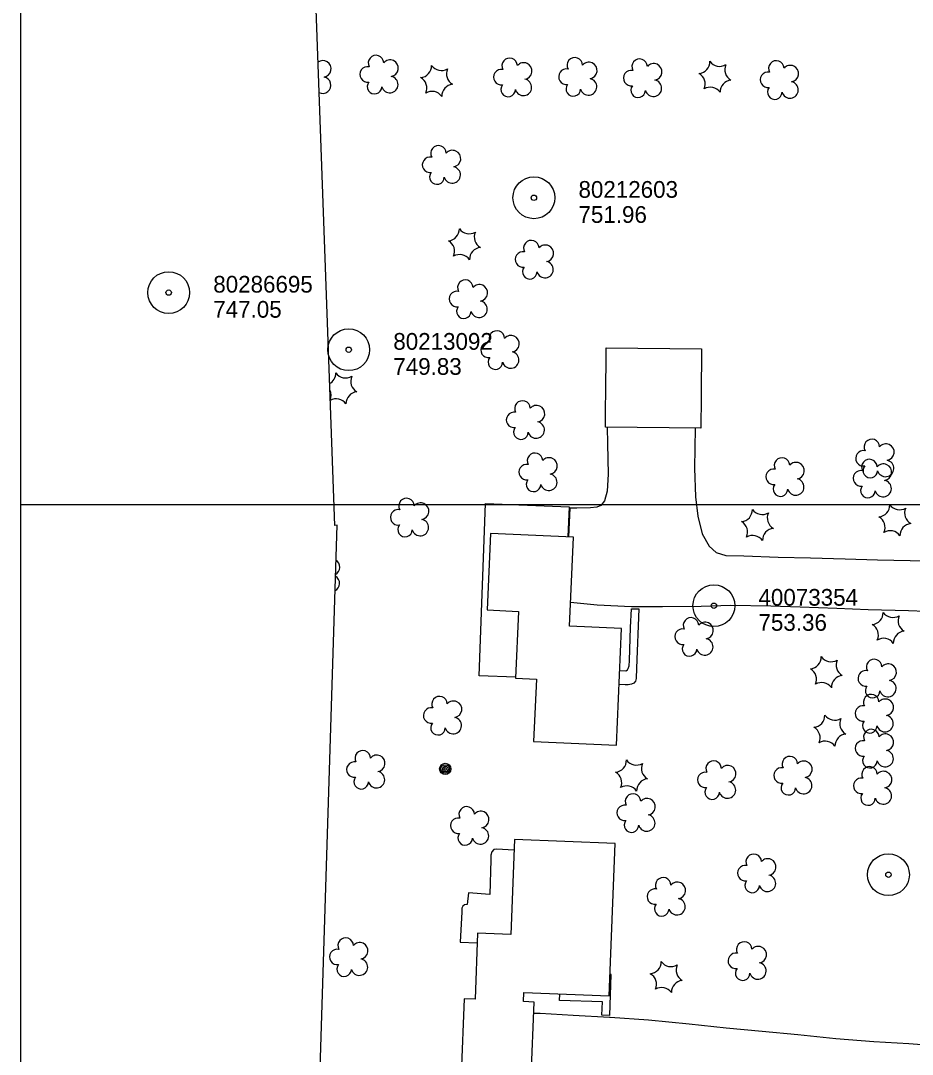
# Model space of a CAD drawing. Extents: x 591954 to 597000, y 198576 to 213500.
# Drawn here: x 593500 to 593819.9, y 200302.8 to 200673.6 of the extents above; entities that cross this region are included whole.
import ezdxf

# ---------------------------------------------------------------- set-up
doc = ezdxf.new("R2010")
doc.units = 0
for name, color, linetype in [('Level 10', 7, 'Continuous'), ('Level 12', 7, 'Continuous'), ('Level 14', 7, 'Continuous'), ('Level 17', 7, 'Continuous'), ('Level 18', 7, 'Continuous'), ('Level 4', 7, 'Continuous'), ('Level 6', 7, 'Continuous')]:
    doc.layers.add(name, color=color, linetype=linetype)

msp = doc.modelspace()

# ---------------------------------------------------------------- linework, layer by layer
at = {"layer": 'Level 10'}
for p, q in [((593500, 200000), (593500, 201500)), ((593500, 199500), (593500, 201000)), ((593500, 200500), (595000, 200500)), ((593500, 200500), (595000, 200500))]:
    msp.add_line(p, q, dxfattribs=at)
at = {"layer": 'Level 12'}
for points in [[(593709.86, 200537.88), (593710.06, 200556.22), (593744.23, 200555.86), (593744.05, 200539.21)], [(593744.05, 200538.62), (593743.93, 200527.36), (593709.76, 200527.72), (593709.85, 200537.03)], [(593744.05, 200539.21), (593744.05, 200538.62)], [(593709.85, 200537.03), (593709.86, 200537.88)], [(593713.7, 200413.68), (593715.58, 200455.51), (593696.82, 200456.35), (593698.26, 200488.34), (593668.58, 200489.67), (593667.34, 200462.19), (593678.62, 200461.68), (593677.54, 200437.73), (593685, 200437.39), (593683.99, 200415.02), (593713.7, 200413.68)], [(593711.12, 200323.72), (593713.23, 200378.44), (593677.16, 200379.83), (593675.84, 200345.74), (593663.9, 200346.2), (593662.98, 200322.55), (593659.1, 200322.7), (593658.06, 200295.66), (593683.13, 200294.7), (593684.16, 200321.52), (593680.35, 200321.67), (593680.48, 200324.9), (593711.12, 200323.72)]]:
    msp.add_lwpolyline(points, dxfattribs=at)
at = {"layer": 'Level 14'}
for centre, radius in [((593652.3, 200405.15), 2.02), ((593652.3, 200405.16), 1.52), ((593652.31, 200405.12), 1.01), ((593652.31, 200405.13), 0.502)]:
    msp.add_circle(centre, radius, dxfattribs=at)
at = {"layer": 'Level 17'}
for points in [[(593710.33, 200527.71), (593710.55, 200521.74), (593710.8, 200510.88), (593710.38, 200504.84), (593709.45, 200501.32), (593708.06, 200499.62), (593706.71, 200499.02), (593704.45, 200498.8), (593699.5, 200498.66), (593696.97, 200498.75), (593696.51, 200488.42)], [(593741.99, 200527.38), (593741.71, 200513.06), (593742.08, 200502.83), (593742.88, 200495.78), (593744.5, 200489.5), (593747.01, 200485.08), (593749.44, 200482.75), (593752.96, 200481.78), (593759.39, 200481.58), (593771.75, 200481.11), (593783.31, 200480.93), (593795.76, 200480.54), (593807.31, 200480.14), (593819.09, 200479.9), (593833.29, 200479.55), (593844.27, 200479.24), (593850.98, 200479.3), (593855.24, 200480.11), (593858.85, 200481.64), (593862.07, 200484.14), (593864.68, 200487.23), (593868.74, 200491.42), (593872.81, 200495.83)], [(593677.55, 200438.05), (593664.42, 200438.54), (593666.72, 200500.36), (593696.74, 200499.24), (593696.33, 200488.42)], [(593721.72, 200463.3), (593719.11, 200463.29), (593706.81, 200463.91), (593697.2, 200464.81)], [(593721.69, 200462.55), (593720.94, 200441.33), (593720.83, 200437.63), (593720.58, 200436.65), (593719.95, 200435.98), (593719.1, 200435.54), (593717.9, 200435.31), (593716.87, 200435.35), (593714.68, 200435.42)], [(593714.9, 200440.43), (593717.11, 200440.35), (593717.74, 200440.66), (593717.96, 200441.18), (593718.32, 200442.1), (593718.4, 200444.02), (593718.76, 200455.84), (593719.16, 200462.63), (593721.69, 200462.55)], [(593871.38, 200443.97), (593866.4, 200450.37), (593862.03, 200455.14), (593858.83, 200457.71), (593855.68, 200459.57), (593852.68, 200460.58), (593849.42, 200460.95), (593842.6, 200461.05), (593834.74, 200461.3), (593824.55, 200461.68), (593818.48, 200461.85), (593804.07, 200462.25), (593792.75, 200462.69), (593779.62, 200463.22), (593769.05, 200463.58), (593754.64, 200463.82), (593744.06, 200463.48), (593730.28, 200463.33), (593721.72, 200463.3)], [(593677.01, 200376.05), (593670.68, 200376.31), (593669.7, 200376.2), (593669.04, 200375.4), (593668.71, 200374.27), (593668.63, 200372.59), (593668.26, 200360.12), (593660.62, 200360.69), (593660.15, 200356.54), (593659.18, 200356.44), (593658.56, 200355.94), (593658.2, 200355.22), (593658.27, 200353.85), (593657.71, 200343.02), (593663.76, 200342.71)], [(593711.31, 200316.71), (593711.87, 200331.37), (593711.42, 200331.39)], [(593711.31, 200316.71), (593708.52, 200316.78), (593708.67, 200321.55), (593693.28, 200322.13), (593693.39, 200324.4)], [(593711.28, 200316.02), (593698.2, 200316.68), (593686.37, 200317.38), (593684.01, 200317.46)], [(593868.13, 200317.27), (593864.16, 200313.09), (593858.47, 200309.01), (593854.23, 200306.37), (593850.37, 200305.17), (593846.39, 200304.98), (593839.55, 200305.14), (593831.11, 200305.56), (593818.65, 200306.55), (593806.07, 200307.19), (593792.43, 200308.35), (593778.8, 200309.8), (593766.01, 200310.9), (593753.07, 200312.13), (593739.78, 200313.55), (593725.2, 200315.02), (593711.49, 200316.01), (593711.28, 200316.02)]]:
    msp.add_lwpolyline(points, dxfattribs=at)
at = {"layer": 'Level 18'}
for centre, radius, start, end in [((593627.46, 200658.4), 2.78, 1.3946, 209.1675), ((593608.41, 200656.31), 2.97, 278.4237, 127.4521), ((593624.46, 200654.32), 2.78, 78.0716, 279.0826), ((593632.51, 200656.54), 2.97, 278.4237, 139.6575), ((593643.1, 200657.46), 4.3, 275.2113, 0.9762), ((593650.91, 200660.01), 4.3, 215.2113, 300.9762), ((593675.4, 200657.39), 2.78, 1.3946, 209.1675), ((593680.45, 200655.54), 2.97, 278.4237, 139.6575), ((593698.77, 200657.58), 2.78, 1.3946, 209.1675), ((593703.81, 200655.72), 2.97, 278.4237, 139.6575), ((593722.02, 200657.09), 2.78, 1.3946, 209.1675), ((593727.07, 200655.23), 2.97, 278.4237, 139.6575), ((593742.94, 200658.95), 4.3, 275.2113, 0.9762), ((593750.76, 200661.51), 4.3, 215.2113, 300.9762), ((593756.88, 200656.01), 4.3, 155.2113, 240.9762), ((593771.05, 200656.45), 2.78, 1.3946, 209.1675), ((593776.09, 200654.6), 2.97, 278.4237, 139.6575), ((593608.3, 200650.46), 2.97, 244.0325, 79.0477), ((593632.4, 200650.69), 2.97, 196.0745, 79.0477), ((593657.03, 200654.52), 4.3, 155.2113, 240.9762), ((593672.4, 200653.32), 2.78, 78.0716, 279.0826), ((593695.77, 200653.5), 2.78, 78.0716, 279.0826), ((593719.02, 200653.01), 2.78, 78.0716, 279.0826), ((593741.25, 200650.91), 4.3, 335.2113, 60.9762), ((593768.05, 200652.38), 2.78, 78.0716, 279.0826), ((593626.93, 200649.92), 2.61, 140.7797, 358.7123), ((593641.4, 200649.42), 4.3, 335.2113, 60.9762), ((593655.33, 200646.48), 4.3, 95.2113, 180.9762), ((593674.87, 200648.92), 2.61, 140.7797, 358.7123), ((593680.33, 200649.68), 2.97, 196.0745, 79.0477), ((593698.23, 200649.1), 2.61, 140.7797, 358.7123), ((593703.7, 200649.87), 2.97, 196.0745, 79.0477), ((593721.49, 200648.61), 2.61, 140.7797, 358.7123), ((593726.96, 200649.38), 2.97, 196.0745, 79.0477), ((593747.36, 200645.42), 4.3, 35.2113, 120.9762), ((593755.18, 200647.97), 4.3, 95.2113, 180.9762), ((593770.51, 200647.98), 2.61, 140.7797, 358.7123), ((593775.98, 200648.74), 2.97, 196.0745, 79.0477), ((593647.52, 200643.93), 4.3, 35.2113, 120.9762), ((593649.86, 200625.98), 2.78, 1.3946, 209.1675), ((593646.86, 200621.9), 2.78, 78.0716, 279.0826), ((593654.9, 200624.12), 2.97, 278.4237, 139.6575), ((593654.79, 200618.27), 2.97, 196.0745, 79.0477), ((593649.32, 200617.5), 2.61, 140.7797, 358.7123), ((593653.08, 200598.9), 4.3, 275.2113, 0.9762), ((593660.89, 200601.46), 4.3, 215.2113, 300.9762), ((593667.01, 200595.97), 4.3, 155.2113, 240.9762), ((593651.38, 200590.86), 4.3, 335.2113, 60.9762), ((593683.16, 200592), 2.78, 1.3946, 209.1675), ((593665.32, 200587.92), 4.3, 95.2113, 180.9762), ((593680.16, 200587.92), 2.78, 78.0716, 279.0826), ((593688.2, 200590.14), 2.97, 278.4237, 139.6575), ((593657.5, 200585.37), 4.3, 35.2113, 120.9762), ((593688.09, 200584.29), 2.97, 196.0745, 79.0477), ((593682.62, 200583.52), 2.61, 140.7797, 358.7123), ((593659.49, 200577.82), 2.78, 1.3946, 209.1675), ((593656.49, 200573.74), 2.78, 78.0716, 279.0826), ((593664.54, 200575.96), 2.97, 278.4237, 139.6575), ((593664.43, 200570.1), 2.97, 196.0745, 79.0477), ((593658.96, 200569.34), 2.61, 140.7797, 358.7123), ((593670.83, 200559.57), 2.78, 1.3946, 209.1675), ((593675.87, 200557.71), 2.97, 278.4237, 139.6575), ((593667.83, 200555.49), 2.78, 78.0716, 279.0826), ((593675.76, 200551.86), 2.97, 196.0745, 79.0477), ((593670.29, 200551.09), 2.61, 140.7797, 358.7123), ((593608.74, 200547.16), 4.3, 298.3003, 0.9762), ((593616.56, 200549.72), 4.3, 215.2113, 300.9762), ((593622.68, 200544.22), 4.3, 155.2113, 240.9762), ((593607.05, 200539.12), 4.3, 336.7086, 27.4432), ((593620.98, 200536.18), 4.3, 95.2113, 180.9762), ((593613.17, 200533.63), 4.3, 35.2113, 120.22), ((593679.99, 200534.46), 2.78, 1.3946, 209.1675), ((593685.03, 200532.6), 2.97, 278.4237, 139.6575), ((593676.99, 200530.38), 2.78, 78.0716, 279.0826), ((593679.45, 200525.98), 2.61, 140.7797, 358.7123), ((593684.92, 200526.75), 2.97, 196.0745, 79.0477), ((593805.33, 200520.68), 2.78, 1.3946, 209.1675), ((593810.37, 200518.82), 2.97, 278.4237, 139.6575), ((593684.49, 200515.71), 2.78, 1.3946, 209.1675), ((593689.54, 200513.85), 2.97, 278.4237, 139.6575), ((593773.09, 200514.02), 2.78, 1.3946, 209.1675), ((593802.33, 200516.6), 2.78, 78.0716, 279.0826), ((593804.45, 200513.46), 2.78, 1.3946, 209.1675), ((593681.49, 200511.63), 2.78, 78.0716, 279.0826), ((593770.09, 200509.95), 2.78, 78.0716, 279.0826), ((593778.13, 200512.16), 2.97, 278.4237, 139.6575), ((593804.79, 200512.2), 2.61, 140.7797, 358.7123), ((593809.49, 200511.6), 2.97, 278.4237, 139.6575), ((593810.26, 200512.97), 2.97, 196.0745, 79.0477), ((593683.96, 200507.24), 2.61, 140.7797, 358.7123), ((593689.43, 200508), 2.97, 196.0745, 79.0477), ((593778.02, 200506.31), 2.97, 196.0745, 79.0477), ((593801.45, 200509.39), 2.78, 78.0716, 279.0826), ((593809.38, 200505.75), 2.97, 196.0745, 79.0477), ((593772.55, 200505.55), 2.61, 140.7797, 358.7123), ((593803.91, 200504.99), 2.61, 140.7797, 358.7123), ((593638.42, 200499.49), 2.78, 1.3946, 209.1675), ((593635.42, 200495.42), 2.78, 78.0716, 279.0826), ((593643.46, 200497.63), 2.97, 278.4237, 139.6575), ((593758.19, 200498.16), 4.3, 275.2113, 0.9762), ((593766, 200500.71), 4.3, 215.2113, 300.9762), ((593807.47, 200499.86), 4.3, 275.2113, 0.9762), ((593815.29, 200502.42), 4.3, 215.2113, 300.9762), ((593821.4, 200496.92), 4.3, 155.2113, 240.9762), ((593643.35, 200491.78), 2.97, 196.0745, 79.0477), ((593756.49, 200490.11), 4.3, 335.2113, 60.9762), ((593772.12, 200495.22), 4.3, 155.2113, 240.9762), ((593805.78, 200491.82), 4.3, 335.2113, 60.9762), ((593637.88, 200491.02), 2.61, 140.7797, 358.7123), ((593770.42, 200487.18), 4.3, 95.2113, 180.9762), ((593811.89, 200486.33), 4.3, 35.2113, 120.9762), ((593819.71, 200488.88), 4.3, 95.2113, 180.9762), ((593762.61, 200484.62), 4.3, 35.2113, 120.9762), ((593611.54, 200477.54), 2.97, 297.8434, 58.5859), ((593611.43, 200471.69), 2.97, 296.2654, 60.1639), ((593805.09, 200461.26), 4.3, 275.2113, 0.9762), ((593812.9, 200463.81), 4.3, 215.2113, 300.9762), ((593740.46, 200456.67), 2.78, 1.3946, 209.1675), ((593745.5, 200454.81), 2.97, 278.4237, 139.6575), ((593803.39, 200453.21), 4.3, 335.2113, 60.9762), ((593819.02, 200458.32), 4.3, 155.2113, 240.9762), ((593737.46, 200452.59), 2.78, 78.0716, 279.0826), ((593817.32, 200450.28), 4.3, 95.2113, 180.9762), ((593739.92, 200448.19), 2.61, 140.7797, 358.7123), ((593745.39, 200448.96), 2.97, 196.0745, 79.0477), ((593809.51, 200447.72), 4.3, 35.2113, 120.9762), ((593782.89, 200445.36), 4.3, 275.2113, 0.9762), ((593790.71, 200447.91), 4.3, 215.2113, 300.9762), ((593796.83, 200442.42), 4.3, 155.2113, 240.9762), ((593806.15, 200441.71), 2.78, 1.3946, 209.1675), ((593811.19, 200439.86), 2.97, 278.4237, 139.6575), ((593781.2, 200437.32), 4.3, 335.2113, 60.9762), ((593795.13, 200434.38), 4.3, 95.2113, 180.9762), ((593803.15, 200437.64), 2.78, 78.0716, 279.0826), ((593787.31, 200431.83), 4.3, 35.2113, 120.9762), ((593805.61, 200433.24), 2.61, 140.7797, 358.7123), ((593811.08, 200434), 2.97, 196.0745, 79.0477), ((593650.24, 200428.42), 2.78, 1.3946, 209.1675), ((593805.12, 200429.12), 2.78, 1.3946, 209.1675), ((593647.24, 200424.34), 2.78, 78.0716, 279.0826), ((593655.28, 200426.56), 2.97, 278.4237, 139.6575), ((593802.12, 200425.05), 2.78, 78.0716, 279.0826), ((593810.16, 200427.27), 2.97, 278.4237, 139.6575), ((593655.17, 200420.7), 2.97, 196.0745, 79.0477), ((593784.17, 200424.38), 4.3, 275.2113, 0.9762), ((593791.99, 200426.93), 4.3, 215.2113, 300.9762), ((593810.05, 200421.41), 2.97, 196.0745, 79.0477), ((593649.7, 200419.94), 2.61, 140.7797, 358.7123), ((593782.48, 200416.33), 4.3, 335.2113, 60.9762), ((593798.11, 200421.44), 4.3, 155.2113, 240.9762), ((593804.58, 200420.65), 2.61, 140.7797, 358.7123), ((593796.41, 200413.4), 4.3, 95.2113, 180.9762), ((593805.16, 200416.59), 2.78, 1.3946, 209.1675), ((593810.2, 200414.73), 2.97, 278.4237, 139.6575), ((593788.59, 200410.84), 4.3, 35.2113, 120.9762), ((593802.16, 200412.51), 2.78, 78.0716, 279.0826), ((593622.7, 200409), 2.78, 1.3946, 209.1675), ((593627.74, 200407.15), 2.97, 278.4237, 139.6575), ((593775.92, 200406.89), 2.78, 1.3946, 209.1675), ((593804.62, 200408.11), 2.61, 140.7797, 358.7123), ((593810.09, 200408.87), 2.97, 196.0745, 79.0477), ((593619.7, 200404.93), 2.78, 78.0716, 279.0826), ((593713.02, 200408.29), 4.3, 275.2113, 0.9762), ((593720.83, 200410.84), 4.3, 215.2113, 300.9762), ((593726.95, 200405.35), 4.3, 155.2113, 240.9762), ((593748.59, 200405.29), 2.78, 1.3946, 209.1675), ((593753.64, 200403.43), 2.97, 278.4237, 139.6575), ((593772.92, 200402.82), 2.78, 78.0716, 279.0826), ((593780.96, 200405.03), 2.97, 278.4237, 139.6575), ((593804.51, 200403.19), 2.78, 1.3946, 209.1675), ((593622.16, 200400.53), 2.61, 140.7797, 358.7123), ((593627.63, 200401.29), 2.97, 196.0745, 79.0477), ((593711.32, 200400.24), 4.3, 335.2113, 60.9762), ((593725.26, 200397.31), 4.3, 95.2113, 180.9762), ((593745.59, 200401.21), 2.78, 78.0716, 279.0826), ((593780.85, 200399.18), 2.97, 196.0745, 79.0477), ((593801.51, 200399.11), 2.78, 78.0716, 279.0826), ((593809.55, 200401.33), 2.97, 278.4237, 139.6575), ((593717.44, 200394.75), 4.3, 35.2113, 120.9762), ((593748.06, 200396.82), 2.61, 140.7797, 358.7123), ((593753.52, 200397.58), 2.97, 196.0745, 79.0477), ((593775.38, 200398.42), 2.61, 140.7797, 358.7123), ((593809.44, 200395.48), 2.97, 196.0745, 79.0477), ((593719.65, 200393.47), 2.78, 1.3946, 209.1675), ((593724.69, 200391.61), 2.97, 278.4237, 139.6575), ((593803.97, 200394.72), 2.61, 140.7797, 358.7123), ((593659.99, 200388.86), 2.78, 1.3946, 209.1675), ((593665.03, 200387), 2.97, 278.4237, 139.6575), ((593716.65, 200389.39), 2.78, 78.0716, 279.0826), ((593656.99, 200384.78), 2.78, 78.0716, 279.0826), ((593719.11, 200384.99), 2.61, 140.7797, 358.7123), ((593724.58, 200385.76), 2.97, 196.0745, 79.0477), ((593664.92, 200381.14), 2.97, 196.0745, 79.0477), ((593659.45, 200380.38), 2.61, 140.7797, 358.7123), ((593762.95, 200371.83), 2.78, 1.3946, 209.1675), ((593767.99, 200369.97), 2.97, 278.4237, 139.6575), ((593759.95, 200367.75), 2.78, 78.0716, 279.0826), ((593730.5, 200363.43), 2.78, 1.3946, 209.1675), ((593735.55, 200361.58), 2.97, 278.4237, 139.6575), ((593762.41, 200363.35), 2.61, 140.7797, 358.7123), ((593767.88, 200364.12), 2.97, 196.0745, 79.0477), ((593727.5, 200359.36), 2.78, 78.0716, 279.0826), ((593729.97, 200354.96), 2.61, 140.7797, 358.7123), ((593735.43, 200355.72), 2.97, 196.0745, 79.0477), ((593616.59, 200341.78), 2.78, 1.3946, 209.1675), ((593621.63, 200339.92), 2.97, 278.4237, 139.6575), ((593759.53, 200340.38), 2.78, 1.3946, 209.1675), ((593613.59, 200337.7), 2.78, 78.0716, 279.0826), ((593756.53, 200336.3), 2.78, 78.0716, 279.0826), ((593764.57, 200338.52), 2.97, 278.4237, 139.6575), ((593616.05, 200333.3), 2.61, 140.7797, 358.7123), ((593621.52, 200334.06), 2.97, 196.0745, 79.0477), ((593725.47, 200335.97), 4.3, 275.2113, 0.9762), ((593733.29, 200338.52), 4.3, 215.2113, 300.9762), ((593739.41, 200333.03), 4.3, 155.2113, 240.9762), ((593764.46, 200332.67), 2.97, 196.0745, 79.0477), ((593723.78, 200327.93), 4.3, 335.2113, 60.9762), ((593758.99, 200331.91), 2.61, 140.7797, 358.7123), ((593737.71, 200324.99), 4.3, 95.2113, 180.9762), ((593729.9, 200322.43), 4.3, 35.2113, 120.9762)]:
    msp.add_arc(centre, radius, start, end, dxfattribs=at)
at = {"layer": 'Level 4'}
for points in [[(593580.74, 201372.18), (593612.63, 200492.46)], [(593584.77, 199571.41), (593613.48, 200492.57), (593612.63, 200492.46)]]:
    msp.add_lwpolyline(points, dxfattribs=at)
at = {"layer": 'Level 6'}
for centre, radius in [((593684.1, 200610.06), 7.5), ((593684.1, 200610.06), 7.5), ((593684.1, 200610.06), 0.96), ((593684.1, 200610.06), 0.96), ((593553.09, 200576.04), 7.5), ((593553.09, 200576.04), 7.5), ((593553.09, 200576.04), 0.96), ((593553.09, 200576.04), 0.96), ((593617.67, 200555.54), 7.5), ((593617.67, 200555.54), 7.5), ((593617.67, 200555.54), 0.96), ((593617.67, 200555.54), 0.96), ((593748.67, 200463.72), 7.5), ((593748.67, 200463.72), 7.5), ((593748.67, 200463.72), 0.96), ((593748.67, 200463.72), 0.96), ((593811.29, 200367.21), 7.5), ((593811.29, 200367.21), 7.5), ((593811.29, 200367.21), 0.96), ((593811.29, 200367.21), 0.96)]:
    msp.add_circle(centre, radius, dxfattribs=at)

# ---------------------------------------------------------------- texts
for s, p in [('80212603', (593700.1, 200610.06)), ('80212603', (593700.1, 200610.06)), ('751.96', (593700.1, 200601.06)), ('751.96', (593700.1, 200601.06)), ('80286695', (593569.09, 200576.04)), ('80286695', (593569.09, 200576.04)), ('747.05', (593569.09, 200567.04)), ('747.05', (593569.09, 200567.04)), ('80213092', (593633.67, 200555.54)), ('80213092', (593633.67, 200555.54)), ('749.83', (593633.67, 200546.54)), ('749.83', (593633.67, 200546.54)), ('40073354', (593764.67, 200463.72)), ('40073354', (593764.67, 200463.72)), ('753.36', (593764.67, 200454.72)), ('753.36', (593764.67, 200454.72))]:
    msp.add_text(s, height=6, dxfattribs=at).set_placement(p)

doc.saveas('drawing.dxf')
